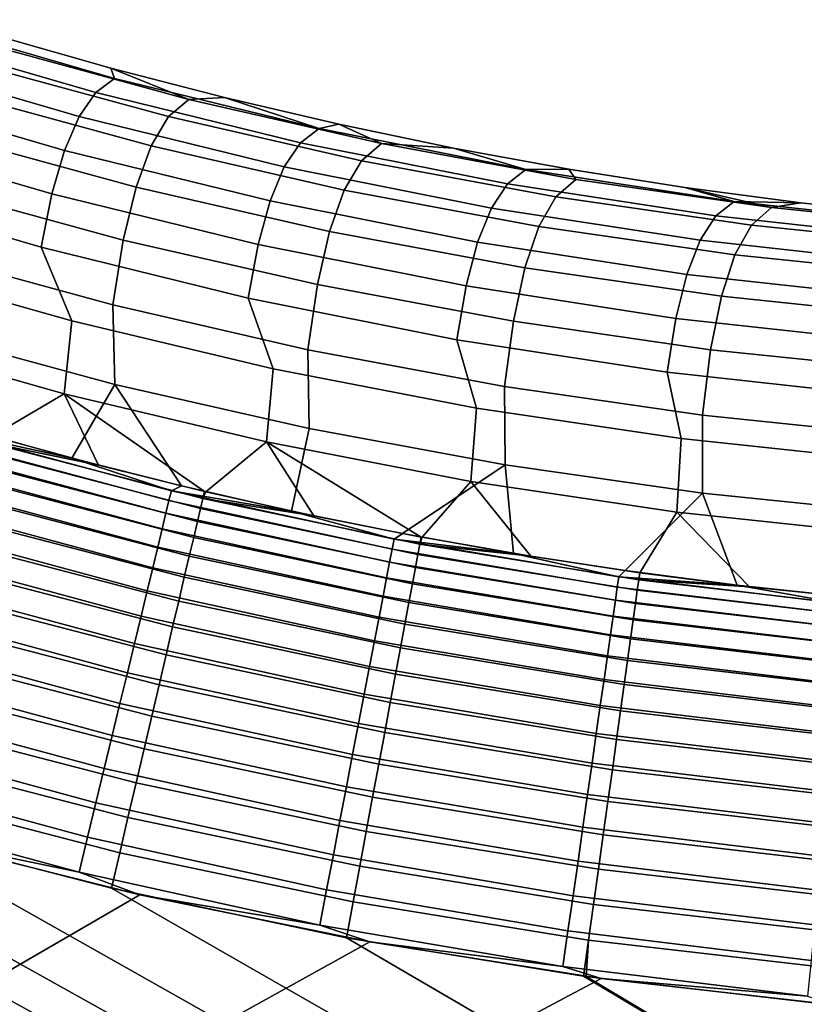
# Model space of a CAD drawing. Header units: metres. Extents: x -109 to 109, y -342 to 66.
# Tile 439 of 512: x 41.77 to 45, y -10.16 to -6.1. Entities that reach past the tile are written whole.
import ezdxf

# ---------------------------------------------------------------- set-up
doc = ezdxf.new("R2010")
doc.units = ezdxf.units.M
doc.layers.add('solid_K_24_62_16_000B91', color=7, linetype='CONTINUOUS')

msp = doc.modelspace()

# ---------------------------------------------------------------- linework, layer by layer
at = {"layer": 'solid_K_24_62_16_000B91'}
for points in [[(42.159367, -6.341846, 2.060884), (41.3256, -6.099465, 2.039159), (41.248501, -6.157447, 4.316132), (42.082584, -6.400156, 4.329326)], [(42.145233, -6.299347, 0.003345), (41.680611, -6.167072, 0.003354), (41.3256, -6.099465, 2.039159), (42.159367, -6.341846, 2.060884)], [(42.082584, -6.400156, 4.329326), (41.248501, -6.157447, 4.316132), (41.179371, -6.255627, 6.591815), (42.014439, -6.498869, 6.596525)], [(42.465874, -6.427722, -2.313601), (41.680328, -6.214291, -2.293702), (41.680611, -6.167072, 0.003354), (42.145233, -6.299347, 0.003345)], [(41.596642, -6.285195, -4.79636), (41.680328, -6.214291, -2.293702), (42.465874, -6.427722, -2.313601), (42.382679, -6.499028, -4.807714)], [(42.014439, -6.498869, 6.596525), (41.179371, -6.255627, 6.591815), (41.117226, -6.393826, 8.865386), (41.953999, -6.637848, 8.861678)], [(41.523563, -6.40522, -7.297266), (41.596642, -6.285195, -4.79636), (42.382679, -6.499028, -4.807714), (42.310745, -6.619589, -7.300135)], [(42.145233, -6.299347, 0.003345), (42.159367, -6.341846, 2.060884), (43.002846, -6.547792, 2.083568), (42.6129, -6.420372, 0.003331)], [(42.465874, -6.427722, -2.313601), (42.145233, -6.299347, 0.003345), (42.6129, -6.420372, 0.003331)], [(43.002846, -6.547792, 2.083568), (42.159367, -6.341846, 2.060884), (42.082584, -6.400156, 4.329326), (42.926392, -6.606434, 4.344092)], [(41.953999, -6.637848, 8.861678), (41.117226, -6.393826, 8.865386), (41.063313, -6.57256, 11.135998), (41.902279, -6.817467, 11.123969)], [(41.459469, -6.573959, -9.795281), (41.523563, -6.40522, -7.297266), (42.310745, -6.619589, -7.300135), (42.248589, -6.7891, -9.789759)], [(42.926392, -6.606434, 4.344092), (42.082584, -6.400156, 4.329326), (42.014439, -6.498869, 6.596525), (42.859261, -6.70563, 6.603425)], [(42.382679, -6.499028, -4.807714), (42.465874, -6.427722, -2.313601), (43.259434, -6.608997, -2.334388), (43.176746, -6.680695, -4.820554)], [(43.259434, -6.608997, -2.334388), (42.465874, -6.427722, -2.313601), (42.6129, -6.420372, 0.003331), (43.083332, -6.530079, 0.003319)], [(43.083332, -6.530079, 0.003319), (42.6129, -6.420372, 0.003331), (43.002846, -6.547792, 2.083568)], [(42.859261, -6.70563, 6.603425), (42.014439, -6.498869, 6.596525), (41.953999, -6.637848, 8.861678), (42.800594, -6.845282, 8.860788)], [(42.310745, -6.619589, -7.300135), (42.382679, -6.499028, -4.807714), (43.176746, -6.680695, -4.820554), (43.105988, -6.801737, -7.305098)], [(43.083332, -6.530079, 0.003319), (43.002846, -6.547792, 2.083568), (43.854446, -6.716916, 2.107167), (43.556259, -6.628405, 0.003299)], [(43.259434, -6.608997, -2.334388), (43.083332, -6.530079, 0.003319), (43.556259, -6.628405, 0.003299)], [(41.902279, -6.817467, 11.123969), (41.063313, -6.57256, 11.135998), (41.016232, -6.791488, 13.402795), (41.857975, -7.037462, 13.382567)], [(43.854446, -6.716916, 2.107167), (43.002846, -6.547792, 2.083568), (42.926392, -6.606434, 4.344092), (43.778328, -6.775892, 4.360403)], [(41.403912, -6.791362, -12.289287), (41.459469, -6.573959, -9.795281), (42.248589, -6.7891, -9.789759), (42.195747, -7.007513, -12.275495)], [(43.778328, -6.775892, 4.360403), (42.926392, -6.606434, 4.344092), (42.859261, -6.70563, 6.603425), (43.712246, -6.87552, 6.612504)], [(43.176746, -6.680695, -4.820554), (43.259434, -6.608997, -2.334388), (44.059692, -6.757816, -2.356027), (43.977528, -6.829895, -4.834861)], [(44.059692, -6.757816, -2.356027), (43.259434, -6.608997, -2.334388), (43.556259, -6.628405, 0.003299), (44.031403, -6.715293, 0.00328)], [(42.800594, -6.845282, 8.860788), (41.953999, -6.637848, 8.861678), (41.902279, -6.817467, 11.123969), (42.751144, -7.025641, 11.115397)], [(42.248589, -6.7891, -9.789759), (42.310745, -6.619589, -7.300135), (43.105988, -6.801737, -7.305098), (43.045834, -6.971906, -9.786945)], [(44.031403, -6.715293, 0.00328), (43.556259, -6.628405, 0.003299), (43.854446, -6.716916, 2.107167)], [(43.105988, -6.801737, -7.305098), (43.176746, -6.680695, -4.820554), (43.977528, -6.829895, -4.834861), (43.90797, -6.951361, -7.312144)], [(43.712246, -6.87552, 6.612504), (42.859261, -6.70563, 6.603425), (42.800594, -6.845282, 8.860788), (43.655403, -7.015733, 8.862719)], [(44.712566, -6.848897, 2.131637), (43.854446, -6.716916, 2.107167), (43.778328, -6.775892, 4.360403), (44.636784, -6.90821, 4.378227)], [(44.508492, -6.790696, 0.003249), (44.031403, -6.715293, 0.00328), (43.854446, -6.716916, 2.107167), (44.712566, -6.848897, 2.131637)], [(44.865322, -6.873932, -2.378483), (44.059692, -6.757816, -2.356027), (44.031403, -6.715293, 0.00328), (44.508492, -6.790696, 0.003249)], [(44.636784, -6.90821, 4.378227), (43.778328, -6.775892, 4.360403), (43.712246, -6.87552, 6.612504), (44.571774, -7.008217, 6.623742)], [(43.977528, -6.829895, -4.834861), (44.059692, -6.757816, -2.356027), (44.865322, -6.873932, -2.378483), (44.783688, -6.94638, -4.85061)], [(41.016232, -6.791488, 13.402795), (41.163738, -7.109086, 15.65817), (41.983982, -7.340971, 15.631757), (41.857975, -7.037462, 13.382567)], [(41.357021, -7.057602, -14.778154), (41.403912, -6.791362, -12.289287), (42.195747, -7.007513, -12.275495), (42.152214, -7.274936, -14.756253)], [(42.195747, -7.007513, -12.275495), (42.248589, -6.7891, -9.789759), (43.045834, -6.971906, -9.786945), (42.995796, -7.191154, -12.265042)], [(43.045834, -6.971906, -9.786945), (43.105988, -6.801737, -7.305098), (43.90797, -6.951361, -7.312144), (43.849873, -7.122069, -9.786845)], [(44.987255, -6.854572, 0.003214), (44.508492, -6.790696, 0.003249), (44.712566, -6.848897, 2.131637)], [(44.865322, -6.873932, -2.378483), (44.508492, -6.790696, 0.003249), (44.987255, -6.854572, 0.003214)], [(42.751144, -7.025641, 11.115397), (41.902279, -6.817467, 11.123969), (41.857975, -7.037462, 13.382567), (42.709724, -7.246516, 13.366449)], [(43.655403, -7.015733, 8.862719), (42.800594, -6.845282, 8.860788), (42.751144, -7.025641, 11.115397), (43.608292, -7.196687, 11.110298)], [(43.90797, -6.951361, -7.312144), (43.977528, -6.829895, -4.834861), (44.783688, -6.94638, -4.85061), (44.715359, -7.068212, -7.321264)], [(45.575584, -6.943488, 2.156933), (44.712566, -6.848897, 2.131637), (44.636784, -6.90821, 4.378227), (45.500145, -7.003138, 4.397531)], [(45.467415, -6.906885, 0.003156), (44.987255, -6.854572, 0.003214), (44.712566, -6.848897, 2.131637), (45.575584, -6.943488, 2.156933)], [(45.674988, -6.957153, -2.401719), (44.865322, -6.873932, -2.378483), (44.987255, -6.854572, 0.003214), (45.467415, -6.906885, 0.003156)], [(44.571774, -7.008217, 6.623742), (43.712246, -6.87552, 6.612504), (43.655403, -7.015733, 8.862719), (44.5168, -7.148879, 8.867465)], [(44.783688, -6.94638, -4.85061), (44.865322, -6.873932, -2.378483), (45.674988, -6.957153, -2.401719), (45.593891, -7.029957, -4.867775)], [(45.500145, -7.003138, 4.397531), (44.636784, -6.90821, 4.378227), (44.571774, -7.008217, 6.623742), (45.436222, -7.10347, 6.63712)], [(42.995796, -7.191154, -12.265042), (43.045834, -6.971906, -9.786945), (43.849873, -7.122069, -9.786845), (43.802715, -7.34198, -12.257946)], [(43.849873, -7.122069, -9.786845), (43.90797, -6.951361, -7.312144), (44.715359, -7.068212, -7.321264), (44.659359, -7.23934, -9.789458)], [(44.715359, -7.068212, -7.321264), (44.783688, -6.94638, -4.85061), (45.593891, -7.029957, -4.867775), (45.52681, -7.152094, -7.332441)], [(42.152214, -7.274936, -14.756253), (42.195747, -7.007513, -12.275495), (42.995796, -7.191154, -12.265042), (42.955734, -7.459545, -14.738339)], [(44.5168, -7.148879, 8.867465), (43.655403, -7.015733, 8.862719), (43.608292, -7.196687, 11.110298), (44.472084, -7.330276, 11.108681)], [(45.436222, -7.10347, 6.63712), (44.571774, -7.008217, 6.623742), (44.5168, -7.148879, 8.867465), (45.383148, -7.244465, 8.875018)], [(41.357021, -7.057602, -14.778154), (42.152214, -7.274936, -14.756253), (42.160503, -7.602152, -17.229471), (41.368008, -7.387326, -17.258743)], [(41.857975, -7.037462, 13.382567), (41.983982, -7.340971, 15.631757), (42.813423, -7.537964, 15.609832), (42.709724, -7.246516, 13.366449)], [(43.608292, -7.196687, 11.110298), (42.751144, -7.025641, 11.115397), (42.709724, -7.246516, 13.366449), (43.569847, -7.418248, 13.354472)], [(44.659359, -7.23934, -9.789458), (44.715359, -7.068212, -7.321264), (45.52681, -7.152094, -7.332441), (45.472939, -7.323522, -9.794781)], [(41.983982, -7.340971, 15.631757), (41.163738, -7.109086, 15.65817), (41.128735, -7.408187, 17.912958), (41.952919, -7.64151, 17.879055)], [(43.802715, -7.34198, -12.257946), (43.849873, -7.122069, -9.786845), (44.659359, -7.23934, -9.789458), (44.615143, -7.459733, -12.254218)], [(45.383148, -7.244465, 8.875018), (44.5168, -7.148879, 8.867465), (44.472084, -7.330276, 11.108681), (45.34087, -7.426156, 11.110549)], [(42.955734, -7.459545, -14.738339), (42.995796, -7.191154, -12.265042), (43.802715, -7.34198, -12.257946), (43.766212, -7.611115, -14.724442)], [(44.472084, -7.330276, 11.108681), (43.608292, -7.196687, 11.110298), (43.569847, -7.418248, 13.354472), (44.436684, -7.552328, 13.346657)], [(42.709724, -7.246516, 13.366449), (42.813423, -7.537964, 15.609832), (43.650562, -7.699708, 15.592434), (43.569847, -7.418248, 13.354472)], [(44.615143, -7.459733, -12.254218), (44.659359, -7.23934, -9.789458), (45.472939, -7.323522, -9.794781), (45.431705, -7.544216, -12.253865)], [(42.152214, -7.274936, -14.756253), (42.955734, -7.459545, -14.738339), (42.961231, -7.784567, -17.204773), (42.160503, -7.602152, -17.229471)], [(42.813423, -7.537964, 15.609832), (41.983982, -7.340971, 15.631757), (41.952919, -7.64151, 17.879055), (42.786453, -7.839671, 17.850292)], [(43.766212, -7.611115, -14.724442), (43.802715, -7.34198, -12.257946), (44.615143, -7.459733, -12.254218), (44.582275, -7.729389, -14.714586)], [(45.34087, -7.426156, 11.110549), (44.472084, -7.330276, 11.108681), (44.436684, -7.552328, 13.346657), (45.308567, -7.648497, 13.34302)], [(41.647522, -7.813997, 19.557562), (41.654457, -7.815968, 19.557592), (41.952919, -7.64151, 17.879055), (41.128735, -7.408187, 17.912958)], [(41.983704, -7.906427, -19.559084), (41.534588, -7.781538, -19.55707), (41.368008, -7.387326, -17.258743), (42.160503, -7.602152, -17.229471)], [(43.569847, -7.418248, 13.354472), (43.650562, -7.699708, 15.592434), (44.493874, -7.825906, 15.579596), (44.436684, -7.552328, 13.346657)], [(42.955734, -7.459545, -14.738339), (43.766212, -7.611115, -14.724442), (43.768848, -7.934263, -17.18469), (42.961231, -7.784567, -17.204773)], [(44.582275, -7.729389, -14.714586), (44.615143, -7.459733, -12.254218), (45.431705, -7.544216, -12.253865), (45.402534, -7.814165, -14.708788)], [(43.650562, -7.699708, 15.592434), (42.813423, -7.537964, 15.609832), (42.786453, -7.839671, 17.850292), (43.6278, -8.002307, 17.826723)], [(44.436684, -7.552328, 13.346657), (44.493874, -7.825906, 15.579596), (45.341824, -7.916332, 15.57134), (45.308567, -7.648497, 13.34302)], [(42.435406, -8.020648, -19.560944), (41.983704, -7.906427, -19.559084), (42.160503, -7.602152, -17.229471)], [(42.889477, -8.124143, -19.562643), (42.435406, -8.020648, -19.560944), (42.160503, -7.602152, -17.229471), (42.961231, -7.784567, -17.204773)], [(43.766212, -7.611115, -14.724442), (44.582275, -7.729389, -14.714586), (44.581982, -8.050987, -17.169258), (43.768848, -7.934263, -17.18469)], [(41.654457, -7.815968, 19.557592), (42.094173, -7.935379, 19.559528), (41.952919, -7.64151, 17.879055)], [(42.530323, -8.043177, 19.561289), (42.536316, -8.044584, 19.561312), (42.786453, -7.839671, 17.850292), (41.952919, -7.64151, 17.879055)], [(42.094173, -7.935379, 19.559528), (42.530323, -8.043177, 19.561289), (41.952919, -7.64151, 17.879055)], [(44.493874, -7.825906, 15.579596), (43.650562, -7.699708, 15.592434), (43.6278, -8.002307, 17.826723), (44.475418, -8.129119, 17.80839)], [(44.582275, -7.729389, -14.714586), (45.402534, -7.814165, -14.708788), (45.399269, -8.134543, -17.158501), (44.581982, -8.050987, -17.169258)], [(41.487267, -7.797694, -19.702311), (41.534588, -7.781538, -19.55707), (41.983704, -7.906427, -19.559084)], [(42.889477, -8.124143, -19.562643), (42.961231, -7.784567, -17.204773), (43.768848, -7.934263, -17.18469), (43.345657, -8.216851, -19.56418)], [(42.384182, -8.081139, -19.848577), (41.475658, -7.837409, -19.84482), (41.487267, -7.797694, -19.702311), (42.393978, -8.040595, -19.706165)], [(42.393978, -8.040595, -19.706165), (41.487267, -7.797694, -19.702311), (41.983704, -7.906427, -19.559084)], [(41.639492, -7.842289, 19.705351), (42.094173, -7.935379, 19.559528), (41.654457, -7.815968, 19.557592)], [(45.341824, -7.916332, 15.57134), (44.493874, -7.825906, 15.579596), (44.475418, -8.129119, 17.80839), (45.327747, -8.219874, 17.795326)], [(42.371506, -8.133599, -19.986811), (41.460606, -7.888902, -19.983177), (41.475658, -7.837409, -19.84482), (42.384182, -8.081139, -19.848577)], [(42.523548, -8.072072, 19.708784), (41.639492, -7.842289, 19.705351), (41.627926, -7.883061, 19.849957), (42.513821, -8.113552, 19.853077)], [(42.523548, -8.072072, 19.708784), (42.530323, -8.043177, 19.561289), (42.094173, -7.935379, 19.559528), (41.639492, -7.842289, 19.705351)], [(42.536316, -8.044584, 19.561312), (42.980667, -8.143538, 19.562943), (42.786453, -7.839671, 17.850292)], [(43.422802, -8.23141, 19.564407), (43.427013, -8.232197, 19.564421), (43.6278, -8.002307, 17.826723), (42.786453, -7.839671, 17.850292)], [(42.980667, -8.143538, 19.562943), (43.422802, -8.23141, 19.564407), (42.786453, -7.839671, 17.850292)], [(42.356049, -8.197577, -20.119808), (41.442223, -7.95178, -20.116329), (41.460606, -7.888902, -19.983177), (42.371506, -8.133599, -19.986811)], [(42.513821, -8.113552, 19.853077), (41.627926, -7.883061, 19.849957), (41.612915, -7.935993, 19.99024), (42.501217, -8.16729, 19.99304)], [(42.393978, -8.040595, -19.706165), (41.983704, -7.906427, -19.559084), (42.435406, -8.020648, -19.560944)], [(42.337925, -8.272587, -20.246561), (41.420654, -8.025563, -20.243261), (41.442223, -7.95178, -20.116329), (42.356049, -8.197577, -20.119808)], [(42.501217, -8.16729, 19.99304), (41.612915, -7.935993, 19.99024), (41.594566, -8.000668, 20.125101), (42.48584, -8.232864, 20.127573)], [(43.803726, -8.298743, -19.565554), (43.345657, -8.216851, -19.56418), (43.768848, -7.934263, -17.18469)], [(44.263424, -8.369789, -19.566763), (43.803726, -8.298743, -19.565554), (43.768848, -7.934263, -17.18469), (44.581982, -8.050987, -17.169258)], [(37.164867, -9.45208, 21), (76.5, -29.377958, 21), (38.398052, -8.426518, 21), (37.502522, -8.008116, 21)], [(42.317272, -8.358055, -20.3661), (41.396065, -8.109691, -20.363005), (41.420654, -8.025563, -20.243261), (42.337925, -8.272587, -20.246561)], [(42.48584, -8.232864, 20.127573), (41.594566, -8.000668, 20.125101), (41.573036, -8.076576, 20.253479), (42.467804, -8.309764, 20.255625)], [(42.393978, -8.040595, -19.706165), (42.435406, -8.020648, -19.560944), (42.889477, -8.124143, -19.562643)], [(43.427013, -8.232197, 19.564421), (43.875137, -8.310511, 19.565741), (43.6278, -8.002307, 17.826723)], [(43.875137, -8.310511, 19.565741), (44.323128, -8.378198, 19.566898), (44.475418, -8.129119, 17.80839), (43.6278, -8.002307, 17.826723)], [(43.303188, -8.281388, -19.851719), (42.384182, -8.081139, -19.848577), (42.393978, -8.040595, -19.706165), (43.311108, -8.240154, -19.709389)], [(43.311108, -8.240154, -19.709389), (42.393978, -8.040595, -19.706165), (42.889477, -8.124143, -19.562643)], [(43.417324, -8.26081, 19.711657), (42.523548, -8.072072, 19.708784), (42.513821, -8.113552, 19.853077), (43.409481, -8.302877, 19.85569)], [(42.523548, -8.072072, 19.708784), (42.536316, -8.044584, 19.561312), (42.530323, -8.043177, 19.561289)], [(42.523548, -8.072072, 19.708784), (42.980667, -8.143538, 19.562943), (42.536316, -8.044584, 19.561312)], [(43.417324, -8.26081, 19.711657), (43.422802, -8.23141, 19.564407), (42.980667, -8.143538, 19.562943), (42.523548, -8.072072, 19.708784)], [(44.724529, -8.429961, -19.567806), (44.263424, -8.369789, -19.566763), (44.581982, -8.050987, -17.169258)], [(45.18679, -8.479229, -19.568682), (44.724529, -8.429961, -19.567806), (44.581982, -8.050987, -17.169258), (45.399269, -8.134543, -17.158501)], [(42.29425, -8.45333, -20.477516), (41.368633, -8.203521, -20.474649), (41.396065, -8.109691, -20.363005), (42.317272, -8.358055, -20.3661)], [(42.467804, -8.309764, 20.255625), (41.573036, -8.076576, 20.253479), (41.548485, -8.163125, 20.374367), (42.447258, -8.397384, 20.37619)], [(43.292957, -8.334656, -19.989845), (42.371506, -8.133599, -19.986811), (42.384182, -8.081139, -19.848577), (43.303188, -8.281388, -19.851719)], [(43.409481, -8.302877, 19.85569), (42.513821, -8.113552, 19.853077), (42.501217, -8.16729, 19.99304), (43.399342, -8.357283, 19.995382)], [(43.280495, -8.399549, -20.122717), (42.356049, -8.197577, -20.119808), (42.371506, -8.133599, -19.986811), (43.292957, -8.334656, -19.989845)], [(43.311108, -8.240154, -19.709389), (42.889477, -8.124143, -19.562643), (43.345657, -8.216851, -19.56418)], [(44.323128, -8.378198, 19.566898), (44.775852, -8.435937, 19.567905), (44.475418, -8.129119, 17.80839)], [(44.775852, -8.435937, 19.567905), (45.229366, -8.483142, 19.56875), (45.327747, -8.219874, 17.795326), (44.475418, -8.129119, 17.80839)], [(42.447258, -8.397384, 20.37619), (41.548485, -8.163125, 20.374367), (41.521111, -8.259631, 20.486811), (42.424355, -8.49504, 20.488327)], [(43.399342, -8.357283, 19.995382), (42.501217, -8.16729, 19.99304), (42.48584, -8.232864, 20.127573), (43.386982, -8.423602, 20.129641)], [(42.269035, -8.557687, -20.57996), (41.338577, -8.306338, -20.577343), (41.368633, -8.203521, -20.474649), (42.29425, -8.45333, -20.477516)], [(43.265896, -8.475575, -20.249317), (42.337925, -8.272587, -20.246561), (42.356049, -8.197577, -20.119808), (43.280495, -8.399549, -20.122717)], [(43.386982, -8.423602, 20.129641), (42.48584, -8.232864, 20.127573), (42.467804, -8.309764, 20.255625), (43.372498, -8.501316, 20.25742)], [(43.311108, -8.240154, -19.709389), (43.345657, -8.216851, -19.56418), (43.803726, -8.298743, -19.565554)], [(43.417324, -8.26081, 19.711657), (43.427013, -8.232197, 19.564421), (43.422802, -8.23141, 19.564407)], [(43.417324, -8.26081, 19.711657), (43.875137, -8.310511, 19.565741), (43.427013, -8.232197, 19.564421)], [(42.424355, -8.49504, 20.488327), (41.521111, -8.259631, 20.486811), (41.491127, -8.365338, 20.589931), (42.399281, -8.601966, 20.591158)], [(43.249271, -8.562154, -20.368685), (42.317272, -8.358055, -20.3661), (42.337925, -8.272587, -20.246561), (43.265896, -8.475575, -20.249317)], [(44.230618, -8.437656, -19.854229), (43.303188, -8.281388, -19.851719), (43.311108, -8.240154, -19.709389), (44.236607, -8.395873, -19.711964)], [(44.236607, -8.395873, -19.711964), (43.311108, -8.240154, -19.709389), (43.803726, -8.298743, -19.565554)], [(44.318985, -8.407998, 19.713951), (43.417324, -8.26081, 19.711657), (43.409481, -8.302877, 19.85569), (44.313072, -8.450529, 19.857775)], [(44.318985, -8.407998, 19.713951), (44.323128, -8.378198, 19.566898), (43.875137, -8.310511, 19.565741), (43.417324, -8.26081, 19.711657)], [(42.241817, -8.67033, -20.672651), (41.306126, -8.41736, -20.670305), (41.338577, -8.306338, -20.577343), (42.269035, -8.557687, -20.57996)], [(43.372498, -8.501316, 20.25742), (42.467804, -8.309764, 20.255625), (42.447258, -8.397384, 20.37619), (43.356007, -8.589819, 20.37772)], [(44.222897, -8.491561, -19.99227), (43.292957, -8.334656, -19.989845), (43.303188, -8.281388, -19.851719), (44.230618, -8.437656, -19.854229)], [(44.313072, -8.450529, 19.857775), (43.409481, -8.302877, 19.85569), (43.399342, -8.357283, 19.995382), (44.305435, -8.50546, 19.997252)], [(44.236607, -8.395873, -19.711964), (43.803726, -8.298743, -19.565554), (44.263424, -8.369789, -19.566763)], [(43.230743, -8.658627, -20.47991), (42.29425, -8.45333, -20.477516), (42.317272, -8.358055, -20.3661), (43.249271, -8.562154, -20.368685)], [(44.213493, -8.557178, -20.125036), (43.280495, -8.399549, -20.122717), (43.292957, -8.334656, -19.989845), (44.222897, -8.491561, -19.99227)], [(44.305435, -8.50546, 19.997252), (43.399342, -8.357283, 19.995382), (43.386982, -8.423602, 20.129641), (44.296135, -8.572362, 20.131292)], [(42.399281, -8.601966, 20.591158), (41.491127, -8.365338, 20.589931), (41.458767, -8.479415, 20.682917), (42.372227, -8.717324, 20.683874)], [(43.356007, -8.589819, 20.37772), (42.447258, -8.397384, 20.37619), (42.424355, -8.49504, 20.488327), (43.337627, -8.688418, 20.489599)], [(45.164413, -8.54959, -19.856092), (44.230618, -8.437656, -19.854229), (44.236607, -8.395873, -19.711964), (45.16843, -8.507405, -19.713877)], [(44.236607, -8.395873, -19.711964), (44.263424, -8.369789, -19.566763), (44.724529, -8.429961, -19.567806)], [(45.16843, -8.507405, -19.713877), (44.236607, -8.395873, -19.711964), (44.724529, -8.429961, -19.567806)], [(44.318985, -8.407998, 19.713951), (44.775852, -8.435937, 19.567905), (44.323128, -8.378198, 19.566898)], [(39.312664, -8.803828, 21), (38.398052, -8.426518, 21), (76.5, -29.377958, 21)], [(42.212807, -8.790402, -20.754883), (41.271519, -8.535741, -20.752825), (41.306126, -8.41736, -20.670305), (42.241817, -8.67033, -20.672651)], [(44.202484, -8.634006, -20.251516), (43.265896, -8.475575, -20.249317), (43.280495, -8.399549, -20.122717), (44.213493, -8.557178, -20.125036)], [(44.296135, -8.572362, 20.131292), (43.386982, -8.423602, 20.129641), (43.372498, -8.501316, 20.25742), (44.285244, -8.650715, 20.258852)], [(45.159237, -8.60396, -19.994072), (44.222897, -8.491561, -19.99227), (44.230618, -8.437656, -19.854229), (45.164413, -8.54959, -19.856092)], [(45.226593, -8.513234, 19.715654), (44.318985, -8.407998, 19.713951), (44.313072, -8.450529, 19.857775), (45.222641, -8.556102, 19.859324)], [(45.226593, -8.513234, 19.715654), (45.229366, -8.483142, 19.56875), (44.775852, -8.435937, 19.567905), (44.318985, -8.407998, 19.713951)], [(45.16843, -8.507405, -19.713877), (44.724529, -8.429961, -19.567806), (45.18679, -8.479229, -19.568682)], [(42.372227, -8.717324, 20.683874), (41.458767, -8.479415, 20.682917), (41.42429, -8.600965, 20.765036), (42.343407, -8.840212, 20.765751)], [(43.210461, -8.764256, -20.582144), (42.269035, -8.557687, -20.57996), (42.29425, -8.45333, -20.477516), (43.230743, -8.658627, -20.47991)], [(44.189953, -8.721459, -20.370747), (43.249271, -8.562154, -20.368685), (43.265896, -8.475575, -20.249317), (44.202484, -8.634006, -20.251516)], [(45.222641, -8.556102, 19.859324), (44.313072, -8.450529, 19.857775), (44.305435, -8.50546, 19.997252), (45.217541, -8.611413, 19.998638)], [(43.337627, -8.688418, 20.489599), (42.424355, -8.49504, 20.488327), (42.399281, -8.601966, 20.591158), (43.317516, -8.796345, 20.592186)], [(44.285244, -8.650715, 20.258852), (43.372498, -8.501316, 20.25742), (43.356007, -8.589819, 20.37772), (44.272846, -8.739906, 20.378939)], [(45.152943, -8.670102, -20.12676), (44.213493, -8.557178, -20.125036), (44.222897, -8.491561, -19.99227), (45.159237, -8.60396, -19.994072)], [(45.217541, -8.611413, 19.998638), (44.305435, -8.50546, 19.997252), (44.296135, -8.572362, 20.131292), (45.21133, -8.678735, 20.132515)], [(42.18222, -8.916986, -20.826029), (41.235027, -8.660577, -20.824274), (41.271519, -8.535741, -20.752825), (42.212807, -8.790402, -20.754883)], [(43.188572, -8.87824, -20.674608), (42.241817, -8.67033, -20.672651), (42.269035, -8.557687, -20.57996), (43.210461, -8.764256, -20.582144)], [(45.145573, -8.747512, -20.253151), (44.202484, -8.634006, -20.251516), (44.213493, -8.557178, -20.125036), (45.152943, -8.670102, -20.12676)], [(42.343407, -8.840212, 20.765751), (41.42429, -8.600965, 20.765036), (41.387962, -8.729033, 20.835646), (42.313049, -8.969666, 20.836149)], [(44.175991, -8.818872, -20.481817), (43.230743, -8.658627, -20.47991), (43.249271, -8.562154, -20.368685), (44.189953, -8.721459, -20.370747)], [(44.272846, -8.739906, 20.378939), (43.356007, -8.589819, 20.37772), (43.337627, -8.688418, 20.489599), (44.259037, -8.839242, 20.490614)], [(45.21133, -8.678735, 20.132515), (44.296135, -8.572362, 20.131292), (44.285244, -8.650715, 20.258852), (45.204063, -8.757545, 20.259912)], [(43.317516, -8.796345, 20.592186), (42.399281, -8.601966, 20.591158), (42.372227, -8.717324, 20.683874), (43.295818, -8.912754, 20.684679)], [(45.137188, -8.835599, -20.372278), (44.189953, -8.721459, -20.370747), (44.202484, -8.634006, -20.251516), (45.145573, -8.747512, -20.253151)], [(42.150295, -9.049121, -20.885548), (41.196926, -8.790919, -20.884109), (41.235027, -8.660577, -20.824274), (42.18222, -8.916986, -20.826029)], [(43.165249, -8.999707, -20.756599), (42.212807, -8.790402, -20.754883), (42.241817, -8.67033, -20.672651), (43.188572, -8.87824, -20.674608)], [(44.160713, -8.925503, -20.583883), (43.210461, -8.764256, -20.582144), (43.230743, -8.658627, -20.47991), (44.175991, -8.818872, -20.481817)], [(45.204063, -8.757545, 20.259912), (44.285244, -8.650715, 20.258852), (44.272846, -8.739906, 20.378939), (45.195797, -8.84723, 20.379839)], [(43.295818, -8.912754, 20.684679), (42.372227, -8.717324, 20.683874), (42.343407, -8.840212, 20.765751), (43.272713, -9.036737, 20.766354)], [(44.259037, -8.839242, 20.490614), (43.337627, -8.688418, 20.489599), (43.317516, -8.796345, 20.592186), (44.243927, -8.947947, 20.593006)], [(45.127853, -8.933692, -20.483236), (44.175991, -8.818872, -20.481817), (44.189953, -8.721459, -20.370747), (45.137188, -8.835599, -20.372278)], [(42.313049, -8.969666, 20.836149), (41.387962, -8.729033, 20.835646), (41.350071, -8.862614, 20.894188), (42.281387, -9.104674, 20.894514)], [(45.195797, -8.84723, 20.379839), (44.272846, -8.739906, 20.378939), (44.259037, -8.839242, 20.490614), (45.186588, -8.947092, 20.49136)], [(40.243591, -9.138782, 21), (39.312664, -8.803828, 21), (76.5, -29.377958, 21)], [(42.117271, -9.185796, -20.932983), (41.157509, -8.925774, -20.931873), (41.196926, -8.790919, -20.884109), (42.150295, -9.049121, -20.885548)], [(43.140663, -9.127734, -20.82749), (42.18222, -8.916986, -20.826029), (42.212807, -8.790402, -20.754883), (43.165249, -8.999707, -20.756599)], [(44.14423, -9.040537, -20.676167), (43.188572, -8.87824, -20.674608), (43.210461, -8.764256, -20.582144), (44.160713, -8.925503, -20.583883)], [(44.243927, -8.947947, 20.593006), (43.317516, -8.796345, 20.592186), (43.295818, -8.912754, 20.684679), (44.227634, -9.065173, 20.68532)], [(43.272713, -9.036737, 20.766354), (42.343407, -8.840212, 20.765751), (42.313049, -8.969666, 20.836149), (43.248375, -9.167327, 20.836575)], [(45.117634, -9.041045, -20.585176), (44.160713, -8.925503, -20.583883), (44.175991, -8.818872, -20.481817), (45.127853, -8.933692, -20.483236)], [(45.186588, -8.947092, 20.49136), (44.259037, -8.839242, 20.490614), (44.243927, -8.947947, 20.593006), (45.176514, -9.056352, 20.593607)], [(42.281387, -9.104674, 20.894514), (41.350071, -8.862614, 20.894188), (41.310913, -9.000657, 20.940207), (42.248672, -9.244177, 20.94039)], [(44.126667, -9.1631, -20.757963), (43.165249, -8.999707, -20.756599), (43.188572, -8.87824, -20.674608), (44.14423, -9.040537, -20.676167)], [(42.083405, -9.325973, -20.967978), (41.117073, -9.064113, -20.967203), (41.157509, -8.925774, -20.931873), (42.117271, -9.185796, -20.932983)], [(43.115005, -9.261345, -20.886744), (42.150295, -9.049121, -20.885548), (42.18222, -8.916986, -20.826029), (43.140663, -9.127734, -20.82749)], [(44.227634, -9.065173, 20.68532), (43.295818, -8.912754, 20.684679), (43.272713, -9.036737, 20.766354), (44.210281, -9.190008, 20.766832)], [(45.106613, -9.156838, -20.677324), (44.14423, -9.040537, -20.676167), (44.160713, -8.925503, -20.583883), (45.117634, -9.041045, -20.585176)], [(45.176514, -9.056352, 20.593607), (44.243927, -8.947947, 20.593006), (44.227634, -9.065173, 20.68532), (45.165649, -9.174161, 20.685785)], [(42.248672, -9.244177, 20.94039), (41.310913, -9.000657, 20.940207), (41.270798, -9.142078, 20.973335), (42.21516, -9.387082, 20.973417)], [(43.248375, -9.167327, 20.836575), (42.313049, -8.969666, 20.836149), (42.281387, -9.104674, 20.894514), (43.222996, -9.303501, 20.894791)], [(44.108158, -9.292258, -20.828651), (43.140663, -9.127734, -20.82749), (43.165249, -8.999707, -20.756599), (44.126667, -9.1631, -20.757963)], [(44.210281, -9.190008, 20.766832), (43.272713, -9.036737, 20.766354), (43.248375, -9.167327, 20.836575), (44.192005, -9.321479, 20.836912)], [(45.094872, -9.28019, -20.758978), (44.126667, -9.1631, -20.757963), (44.14423, -9.040537, -20.676167), (45.106613, -9.156838, -20.677324)], [(42.048954, -9.468582, -20.990261), (41.075932, -9.204883, -20.98983), (41.117073, -9.064113, -20.967203), (42.083405, -9.325973, -20.967978)], [(43.088474, -9.399522, -20.933905), (42.117271, -9.185796, -20.932983), (42.150295, -9.049121, -20.885548), (43.115005, -9.261345, -20.886744)], [(45.165649, -9.174161, 20.685785), (44.227634, -9.065173, 20.68532), (44.210281, -9.190008, 20.766832), (45.154083, -9.299602, 20.767179)], [(43.222996, -9.303501, 20.894791), (42.281387, -9.104674, 20.894514), (42.248672, -9.244177, 20.94039), (43.196774, -9.444197, 20.940548)], [(44.088848, -9.427026, -20.887691), (43.115005, -9.261345, -20.886744), (43.140663, -9.127734, -20.82749), (44.108158, -9.292258, -20.828651)], [(41.18895, -9.430584, 21), (40.243591, -9.138782, 21), (76.5, -29.377958, 21)], [(42.21516, -9.387082, 20.973417), (41.270798, -9.142078, 20.973335), (41.230042, -9.285767, 20.993319), (42.18111, -9.53227, 20.993338)], [(44.192005, -9.321479, 20.836912), (43.248375, -9.167327, 20.836575), (43.222996, -9.303501, 20.894791), (44.172951, -9.458559, 20.89501)], [(45.0825, -9.410162, -20.829515), (44.108158, -9.292258, -20.828651), (44.126667, -9.1631, -20.757963), (45.094872, -9.28019, -20.758978)], [(41.075932, -9.204883, -20.98983), (42.048954, -9.468582, -20.990261), (42.014175, -9.612537, -20.999666), (41.034393, -9.347011, -20.99958)], [(43.061268, -9.541211, -20.968616), (42.083405, -9.325973, -20.967978), (42.117271, -9.185796, -20.932983), (43.088474, -9.399522, -20.933905)], [(45.154083, -9.299602, 20.767179), (44.210281, -9.190008, 20.766832), (44.192005, -9.321479, 20.836912), (45.141903, -9.431698, 20.837152)], [(43.196774, -9.444197, 20.940548), (42.248672, -9.244177, 20.94039), (42.21516, -9.387082, 20.973417), (43.169914, -9.588316, 20.97349)], [(42.18111, -9.53227, 20.993338), (41.230042, -9.285767, 20.993319), (41.18895, -9.430584, 21), (42.146793, -9.6786, 21)], [(44.068882, -9.566377, -20.934633), (43.088474, -9.399522, -20.933905), (43.115005, -9.261345, -20.886744), (44.088848, -9.427026, -20.887691)], [(43.033596, -9.685334, -20.990614), (42.048954, -9.468582, -20.990261), (42.083405, -9.325973, -20.967978), (43.061268, -9.541211, -20.968616)], [(44.172951, -9.458559, 20.89501), (43.222996, -9.303501, 20.894791), (43.196774, -9.444197, 20.940548), (44.153263, -9.600181, 20.940672)], [(45.069592, -9.545762, -20.888397), (44.088848, -9.427026, -20.887691), (44.108158, -9.292258, -20.828651), (45.0825, -9.410162, -20.829515)], [(45.141903, -9.431698, 20.837152), (44.192005, -9.321479, 20.836912), (44.172951, -9.458559, 20.89501), (45.129204, -9.569421, 20.895161)], [(41.326714, -9.469184, -21), (41.034393, -9.347011, -20.99958), (42.014175, -9.612537, -20.999666)], [(43.169914, -9.588316, 20.97349), (42.21516, -9.387082, 20.973417), (42.18111, -9.53227, 20.993338), (43.142628, -9.734731, 20.993359)], [(44.048409, -9.709249, -20.96912), (43.061268, -9.541211, -20.968616), (43.088474, -9.399522, -20.933905), (44.068882, -9.566377, -20.934633)], [(37.164867, -9.45208, 21), (37.139645, -9.550702, 21), (76.5, -29.377958, 21)], [(42.146793, -9.6786, 21), (41.18895, -9.430584, 21), (76.5, -29.377958, 21)], [(44.153263, -9.600181, 20.940672), (43.196774, -9.444197, 20.940548), (43.169914, -9.588316, 20.97349), (44.133099, -9.74524, 20.973545)], [(45.056248, -9.685957, -20.935177), (44.068882, -9.566377, -20.934633), (44.088848, -9.427026, -20.887691), (45.069592, -9.545762, -20.888397)], [(42.264011, -9.705786, -21), (15.283778, -25.368296, -21), (41.326714, -9.469184, -21)], [(42.264011, -9.705786, -21), (41.326714, -9.469184, -21), (42.014175, -9.612537, -20.999666)], [(42.048954, -9.468582, -20.990261), (43.033596, -9.685334, -20.990614), (43.005669, -9.830791, -20.999731), (42.014175, -9.612537, -20.999666)], [(45.129204, -9.569421, 20.895161), (44.172951, -9.458559, 20.89501), (44.153263, -9.600181, 20.940672), (45.116081, -9.711699, 20.940754)], [(43.142628, -9.734731, 20.993359), (42.18111, -9.53227, 20.993338), (42.146793, -9.6786, 21), (43.115143, -9.882295, 21)], [(37.139645, -9.550702, 21), (36.739819, -10.988846, 21), (76.5, -29.377958, 21)], [(44.027592, -9.854554, -20.990891), (43.033596, -9.685334, -20.990614), (43.061268, -9.541211, -20.968616), (44.048409, -9.709249, -20.96912)], [(45.042568, -9.829679, -20.969496), (44.048409, -9.709249, -20.96912), (44.068882, -9.566377, -20.934633), (45.056248, -9.685957, -20.935177)], [(42.264011, -9.705786, -21), (42.014175, -9.612537, -20.999666), (43.005669, -9.830791, -20.999731)], [(44.133099, -9.74524, 20.973545), (43.169914, -9.588316, 20.97349), (43.142628, -9.734731, 20.993359), (44.112614, -9.892606, 20.993372)], [(45.116081, -9.711699, 20.940754), (44.153263, -9.600181, 20.940672), (44.133099, -9.74524, 20.973545), (45.102646, -9.857427, 20.973576)], [(43.115143, -9.882295, 21), (42.146793, -9.6786, 21), (76.5, -29.377958, 21)], [(43.033596, -9.685334, -20.990614), (44.027592, -9.854554, -20.990891), (44.006584, -10.001185, -20.999775), (43.005669, -9.830791, -20.999731)], [(42.264011, -9.705786, -21), (14.725682, -25.696274, -21), (15.283778, -25.368296, -21)], [(43.210926, -9.899935, -21), (14.725682, -25.696274, -21), (42.264011, -9.705786, -21)], [(43.210926, -9.899935, -21), (42.264011, -9.705786, -21), (43.005669, -9.830791, -20.999731)], [(44.112614, -9.892606, 20.993372), (43.142628, -9.734731, 20.993359), (43.115143, -9.882295, 21), (44.092014, -10.041118, 21)], [(45.02866, -9.975833, -20.991095), (44.027592, -9.854554, -20.990891), (44.048409, -9.709249, -20.96912), (45.042568, -9.829679, -20.969496)], [(45.102646, -9.857427, 20.973576), (44.133099, -9.74524, 20.973545), (44.112614, -9.892606, 20.993372), (45.088993, -10.005466, 20.993372)], [(43.210926, -9.899935, -21), (43.005669, -9.830791, -20.999731), (44.006584, -10.001185, -20.999775)], [(44.027592, -9.854554, -20.990891), (45.02866, -9.975833, -20.991095), (45.014626, -10.123305, -20.999807), (44.006584, -10.001185, -20.999775)], [(43.210926, -9.899935, -21), (14.160499, -26.012009, -21), (14.725682, -25.696274, -21)], [(44.164875, -10.051137, -21), (14.160499, -26.012009, -21), (43.210926, -9.899935, -21)], [(44.092014, -10.041118, 21), (43.115143, -9.882295, 21), (76.5, -29.377958, 21)], [(44.164875, -10.051137, -21), (43.210926, -9.899935, -21), (44.006584, -10.001185, -20.999775)], [(44.112614, -9.892606, 20.993372), (44.092014, -10.041118, 21), (44.102665, -10.042595, 21)], [(45.088993, -10.005466, 20.993372), (44.112614, -9.892606, 20.993372), (44.102665, -10.042595, 21), (45.075283, -10.154659, 21)], [(44.164875, -10.051137, -21), (44.006584, -10.001185, -20.999775), (45.014626, -10.123305, -20.999807)], [(45.123234, -10.159115, -21), (14.160499, -26.012009, -21), (44.164875, -10.051137, -21)], [(44.102665, -10.042595, 21), (44.092014, -10.041118, 21), (76.5, -29.377958, 21)], [(45.075283, -10.154659, 21), (44.102665, -10.042595, 21), (76.5, -29.377958, 21)], [(45.123234, -10.159115, -21), (44.164875, -10.051137, -21), (45.014626, -10.123305, -20.999807)]]:
    msp.add_3dface(points, dxfattribs=at)

doc.saveas('drawing.dxf')
